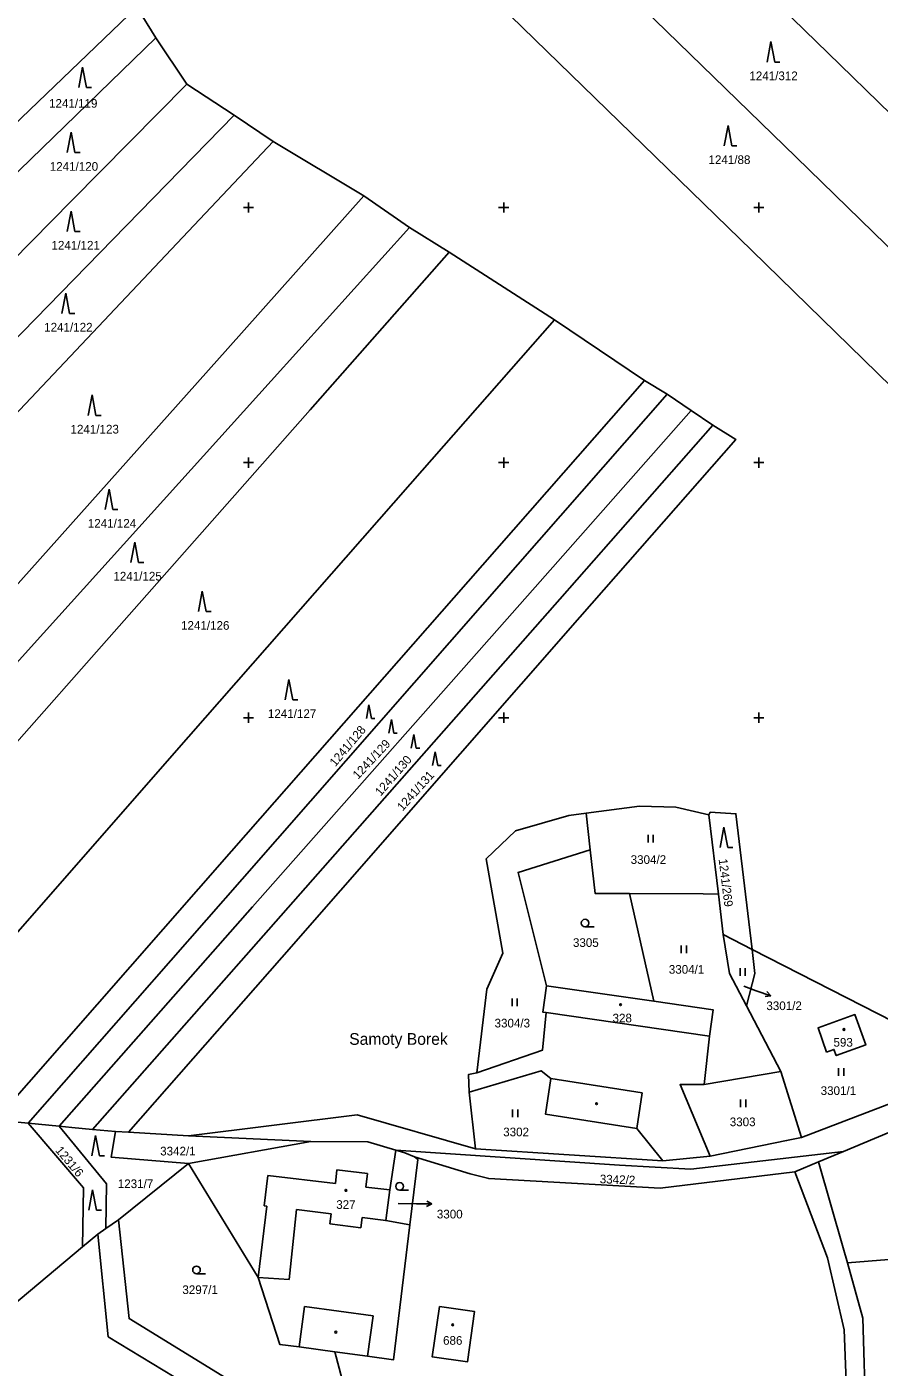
# Model space of a CAD drawing. Extents: x -776734 to -748832, y -1118122 to -976986.
# Drawn here: x -751693.5 to -751526.4, y -1115527.3 to -1115264.6 of the extents above; entities that cross this region are included whole.
import ezdxf

# ---------------------------------------------------------------- set-up
doc = ezdxf.new("R2010")
doc.units = 0
for name, color, linetype in [('KM_Hranice obce', 7, 'Continuous'), ('KM_Hranice parcel', 7, 'Continuous'), ('KM_Parcelní čísla', 7, 'Continuous'), ('KM_Pop  PČ popisy', 7, 'Continuous'), ('KM_Vnitřní kresba', 7, 'Continuous'), ('KM_Značky budov', 7, 'Continuous'), ('KM_Značky kultur', 7, 'Continuous'), ('Level 61 Křížky', 7, 'Continuous')]:
    doc.layers.add(name, color=color, linetype=linetype)

msp = doc.modelspace()

# ---------------------------------------------------------------- linework, layer by layer
at = {"layer": 'KM_Hranice obce'}
for p, q in [((-751557.93, -1115434.57), (-751559.8, -1115419.02)), ((-751557.93, -1115434.57), (-751559.8, -1115419.02)), ((-751556.98, -1115442.51), (-751557.93, -1115434.57)), ((-751556.98, -1115442.51), (-751557.93, -1115434.57)), ((-751556.98, -1115442.51), (-751551.33, -1115445.41)), ((-751556.98, -1115442.51), (-751551.33, -1115445.41)), ((-751551.33, -1115445.41), (-751506.08, -1115468.61)), ((-751551.33, -1115445.41), (-751506.08, -1115468.61)), ((-751606.8, -1115473.42), (-751605.51, -1115484.51)), ((-751606.8, -1115473.42), (-751605.51, -1115484.51)), ((-751661.75, -1115481.95), (-751628.73, -1115477.88)), ((-751661.75, -1115481.95), (-751628.73, -1115477.88)), ((-751628.73, -1115477.88), (-751605.51, -1115484.51)), ((-751628.73, -1115477.88), (-751605.51, -1115484.51)), ((-751676.07, -1115481.13), (-751673.54, -1115481.27)), ((-751676.07, -1115481.13), (-751673.54, -1115481.27)), ((-751661.75, -1115481.95), (-751673.54, -1115481.27)), ((-751661.75, -1115481.95), (-751673.54, -1115481.27)), ((-751675.5, -1115498.46), (-751661.76, -1115487.42)), ((-751675.5, -1115498.46), (-751661.76, -1115487.42)), ((-751677.97, -1115500.14), (-751675.5, -1115498.46)), ((-751677.97, -1115500.14), (-751675.5, -1115498.46)), ((-751682.56, -1115503.75), (-751679.54, -1115501.22)), ((-751682.56, -1115503.75), (-751679.54, -1115501.22)), ((-751679.54, -1115501.22), (-751677.97, -1115500.14)), ((-751679.54, -1115501.22), (-751677.97, -1115500.14))]:
    msp.add_line(p, q, dxfattribs=at)
for points in [[(-751559.8, -1115419.02), (-751566.3, -1115417.52), (-751573.42, -1115417.33), (-751583.84, -1115418.7)], [(-751559.8, -1115419.02), (-751566.3, -1115417.52), (-751573.42, -1115417.33), (-751583.84, -1115418.7)], [(-751605.29, -1115469.59), (-751603.3, -1115453.25), (-751600.16, -1115446.16), (-751603.44, -1115427.69), (-751597.72, -1115422.18), (-751587.26, -1115419.15), (-751583.84, -1115418.7)], [(-751605.29, -1115469.59), (-751603.3, -1115453.25), (-751600.16, -1115446.16), (-751603.44, -1115427.69), (-751597.72, -1115422.18), (-751587.26, -1115419.15), (-751583.84, -1115418.7)], [(-751605.29, -1115469.59), (-751606.9, -1115469.96), (-751606.8, -1115473.42)], [(-751605.29, -1115469.59), (-751606.9, -1115469.96), (-751606.8, -1115473.42)], [(-751676.07, -1115481.13), (-751676.95, -1115486.13), (-751661.76, -1115487.42)], [(-751676.07, -1115481.13), (-751676.95, -1115486.13), (-751661.76, -1115487.42)], [(-751704.37, -1115522.93), (-751696.38, -1115515.34), (-751682.56, -1115503.75)], [(-751704.37, -1115522.93), (-751696.38, -1115515.34), (-751682.56, -1115503.75)]]:
    msp.add_lwpolyline(points, dxfattribs=at)
at = {"layer": 'KM_Hranice parcel'}
for p, q in [((-751700.75, -1115288.37), (-751671.87, -1115260.75)), ((-751668.19, -1115266.74), (-751671.87, -1115260.75)), ((-751703.29, -1115300.77), (-751668.19, -1115266.74)), ((-751662.09, -1115275.81), (-751668.19, -1115266.74)), ((-751652.8, -1115281.88), (-751662.09, -1115275.81)), ((-751645.18, -1115287.07), (-751652.8, -1115281.88)), ((-751627.38, -1115297.73), (-751645.18, -1115287.07)), ((-751618.49, -1115303.91), (-751627.38, -1115297.73)), ((-751610.66, -1115308.78), (-751618.49, -1115303.91)), ((-751590.04, -1115321.99), (-751610.66, -1115308.78)), ((-751572.38, -1115333.92), (-751590.04, -1115321.99)), ((-751567.96, -1115336.59), (-751572.38, -1115333.92)), ((-751563.25, -1115339.79), (-751567.96, -1115336.59)), ((-751558.99, -1115342.67), (-751563.25, -1115339.79)), ((-751583.84, -1115418.7), (-751583.04, -1115425.93)), ((-751559.51, -1115418.55), (-751559.8, -1115419.02)), ((-751575.36, -1115434.48), (-751570.55, -1115455.6)), ((-751570.55, -1115455.6), (-751591.61, -1115452.56)), ((-751545.69, -1115469.37), (-751552.42, -1115456.49)), ((-751545.69, -1115469.37), (-751560.72, -1115471.93)), ((-751541.61, -1115482.29), (-751545.69, -1115469.37)), ((-751506.08, -1115468.61), (-751541.61, -1115482.29)), ((-751533.42, -1115485.03), (-751496.3, -1115469.51)), ((-751699.58, -1115478.87), (-751693.2, -1115479.48)), ((-751693.2, -1115479.48), (-751687.14, -1115480.07)), ((-751680.58, -1115480.7), (-751676.07, -1115481.13)), ((-751637.78, -1115483.06), (-751661.76, -1115487.42)), ((-751637.78, -1115483.06), (-751661.75, -1115481.95)), ((-751605.51, -1115484.51), (-751568.81, -1115486.87)), ((-751568.81, -1115486.87), (-751559.51, -1115485.93)), ((-751538.31, -1115487.08), (-751533.42, -1115485.03)), ((-751538.31, -1115487.08), (-751542.92, -1115489.01)), ((-751489.8, -1115503.52), (-751532.66, -1115506.86))]:
    msp.add_line(p, q, dxfattribs=at)
for points in [[(-751661.35, -1115148.11), (-751601.74, -1115206.16), (-751534.09, -1115272.02), (-751481.49, -1115323.24), (-751413.91, -1115389.05)], [(-751669.82, -1115166.34), (-751607.26, -1115227.27), (-751542.69, -1115290.14), (-751499.9, -1115331.82), (-751421.37, -1115408.28)], [(-751433.56, -1115423.29), (-751518.5, -1115340.49), (-751551.38, -1115308.44), (-751612.82, -1115248.55), (-751674.84, -1115188.09)], [(-751708.2, -1115322.53), (-751684.62, -1115298.64), (-751662.09, -1115275.81)], [(-751714.69, -1115345.27), (-751676.59, -1115306.24), (-751652.8, -1115281.88)], [(-751720.26, -1115366.54), (-751669.57, -1115312.88), (-751645.18, -1115287.07)], [(-751723.98, -1115405.96), (-751704.43, -1115384.05), (-751654.07, -1115327.64), (-751627.38, -1115297.73)], [(-751721.75, -1115418.48), (-751692.61, -1115386.14), (-751645.58, -1115333.96), (-751618.49, -1115303.91)], [(-751717.48, -1115429.77), (-751680.8, -1115388.23), (-751637.93, -1115339.66), (-751610.66, -1115308.78)], [(-751706.72, -1115455.03), (-751661.77, -1115403.78), (-751618.34, -1115354.25), (-751590.04, -1115321.99)], [(-751699.58, -1115478.87), (-751653.33, -1115426.16), (-751601.34, -1115366.91), (-751572.38, -1115333.92)], [(-751693.2, -1115479.48), (-751651.27, -1115431.64), (-751597.22, -1115369.98), (-751567.96, -1115336.59)], [(-751687.14, -1115480.07), (-751649.2, -1115437.11), (-751592.83, -1115373.29), (-751563.25, -1115339.79)], [(-751680.58, -1115480.7), (-751647.1, -1115442.69), (-751589.01, -1115376.75), (-751558.99, -1115342.67)], [(-751673.54, -1115481.27), (-751643.47, -1115446.98), (-751585.05, -1115380.33), (-751554.51, -1115345.5), (-751558.99, -1115342.67)], [(-751551.33, -1115445.41), (-751554.49, -1115418.82), (-751559.51, -1115418.55)], [(-751591.61, -1115452.56), (-751597.18, -1115430.33), (-751583.04, -1115425.93)], [(-751583.04, -1115425.93), (-751582.09, -1115434.45), (-751575.36, -1115434.48)], [(-751557.93, -1115434.57), (-751560.94, -1115434.55), (-751575.36, -1115434.48)], [(-751552.42, -1115456.49), (-751555.74, -1115450.14), (-751556.98, -1115442.51)], [(-751551.33, -1115445.41), (-751550.77, -1115450.16), (-751552.42, -1115456.49)], [(-751591.61, -1115452.56), (-751592.35, -1115457.71), (-751591.68, -1115457.81), (-751592.39, -1115465.15), (-751605.29, -1115469.59)], [(-751560.72, -1115471.93), (-751559.66, -1115462.42), (-751558.92, -1115457.27), (-751570.55, -1115455.6)], [(-751536.73, -1115465.54), (-751535.28, -1115465.03), (-751534.83, -1115466.23), (-751529.05, -1115464.14), (-751531.18, -1115458.19), (-751538.4, -1115460.79), (-751536.73, -1115465.54)], [(-751606.8, -1115473.42), (-751592.68, -1115469.2), (-751590.75, -1115470.74), (-751591.83, -1115477.7), (-751573.9, -1115480.5), (-751568.81, -1115486.87)], [(-751559.51, -1115485.93), (-751565.43, -1115471.91), (-751560.72, -1115471.93)], [(-751682.56, -1115503.75), (-751682.33, -1115492.15), (-751693.2, -1115479.48)], [(-751687.14, -1115480.07), (-751684.64, -1115480.31), (-751680.58, -1115480.7)], [(-751677.97, -1115500.14), (-751677.83, -1115491.36), (-751687.14, -1115480.07)], [(-751621.12, -1115484.77), (-751626.63, -1115483.14), (-751637.78, -1115483.06)], [(-751559.51, -1115485.93), (-751544.55, -1115482.89), (-751541.61, -1115482.29)], [(-751618.4, -1115499.39), (-751623.12, -1115498.57), (-751622.32, -1115492.56), (-751621.12, -1115484.77)], [(-751617.46, -1115486.07), (-751619.36, -1115485.29), (-751621.12, -1115484.77)], [(-751533.42, -1115485.03), (-751563.32, -1115488.5), (-751577.34, -1115487.74), (-751621.12, -1115484.77)], [(-751618.4, -1115499.39), (-751616.86, -1115486.58), (-751617.46, -1115486.07)], [(-751542.92, -1115489.01), (-751569.33, -1115492.21), (-751602.93, -1115490.35), (-751606.57, -1115489.39), (-751617.46, -1115486.07)], [(-751661.76, -1115487.42), (-751648.15, -1115509.72), (-751643.88, -1115522.84), (-751640.11, -1115523.35), (-751633.12, -1115524.3)], [(-751551.51, -1115599.11), (-751548.99, -1115593.41), (-751538.03, -1115566.91), (-751532.55, -1115538.63), (-751533.28, -1115519.99), (-751536.54, -1115505.91), (-751542.92, -1115489.01)], [(-751532.66, -1115506.86), (-751533.48, -1115503.93), (-751538.31, -1115487.08)], [(-751675.5, -1115498.46), (-751673.41, -1115517.8), (-751631.48, -1115543.6)], [(-751633.12, -1115524.3), (-751626.68, -1115525.16), (-751621.58, -1115525.85), (-751618.4, -1115499.39)], [(-751632.22, -1115548.8), (-751677.53, -1115521.34), (-751679.54, -1115501.22)], [(-751534.57, -1115567.55), (-751529.01, -1115537.55), (-751529.62, -1115517.73), (-751532.66, -1115506.86)], [(-751612.57, -1115515.42), (-751605.71, -1115516.41), (-751607.1, -1115526.29), (-751614, -1115525.31), (-751612.57, -1115515.42)], [(-751631.48, -1115543.6), (-751629.88, -1115536.37), (-751633.12, -1115524.3)]]:
    msp.add_lwpolyline(points, dxfattribs=at)
at = {"layer": 'KM_Pop  PČ popisy'}
for p, q in [((-751552.96, -1115452.65), (-751550.52, -1115453.52)), ((-751550.52, -1115453.52), (-751547.683, -1115454.497)), ((-751547.683, -1115454.497), (-751548.792, -1115454.644)), ((-751547.683, -1115454.497), (-751548.466, -1115453.698)), ((-751620.71, -1115495.22), (-751617.1, -1115495.27)), ((-751617.1, -1115495.27), (-751614.099, -1115495.322)), ((-751614.099, -1115495.322), (-751615.11, -1115495.806)), ((-751614.099, -1115495.322), (-751615.092, -1115494.804))]:
    msp.add_line(p, q, dxfattribs=at)
at = {"layer": 'KM_Vnitřní kresba'}
for p, q in [((-751591.68, -1115457.81), (-751559.66, -1115462.42)), ((-751590.75, -1115470.74), (-751572.84, -1115473.52)), ((-751572.84, -1115473.52), (-751573.9, -1115480.5)), ((-751632.67, -1115488.66), (-751632.98, -1115491.3)), ((-751626.71, -1115489.36), (-751632.67, -1115488.66)), ((-751646.21, -1115489.74), (-751646.95, -1115495.69)), ((-751632.98, -1115491.3), (-751646.21, -1115489.74)), ((-751627.02, -1115492), (-751626.71, -1115489.36)), ((-751622.32, -1115492.56), (-751627.02, -1115492)), ((-751646.4, -1115495.76), (-751648.15, -1115509.72)), ((-751646.95, -1115495.69), (-751646.4, -1115495.76)), ((-751642.07, -1115510.15), (-751640.63, -1115496.42)), ((-751640.63, -1115496.42), (-751633.82, -1115497.25)), ((-751633.82, -1115497.25), (-751634.06, -1115499.24)), ((-751634.06, -1115499.24), (-751628, -1115499.98)), ((-751628, -1115499.98), (-751627.76, -1115498)), ((-751627.76, -1115498), (-751623.12, -1115498.57)), ((-751648.15, -1115509.72), (-751642.07, -1115510.15)), ((-751640.11, -1115523.35), (-751639.04, -1115515.42)), ((-751639.04, -1115515.42), (-751625.61, -1115517.24)), ((-751625.61, -1115517.24), (-751626.68, -1115525.16))]:
    msp.add_line(p, q, dxfattribs=at)
at = {"layer": 'KM_Značky budov'}
for centre in [(-751577.0868, -1115456.2592), (-751533.3268, -1115461.1292), (-751581.7968, -1115475.6592), (-751630.9168, -1115492.6592), (-751632.9068, -1115520.4592), (-751610.0068, -1115519.0092)]:
    msp.add_circle(centre, 0.175, dxfattribs=at)
at = {"layer": 'KM_Značky kultur'}
for p, q in [((-751547.62, -1115267.49), (-751548.37, -1115271.49)), ((-751546.87, -1115271.49), (-751547.62, -1115267.49)), ((-751682.53, -1115272.47), (-751683.28, -1115276.47)), ((-751681.78, -1115276.47), (-751682.53, -1115272.47)), ((-751546.87, -1115271.49), (-751545.874, -1115271.49)), ((-751681.78, -1115276.47), (-751680.784, -1115276.47)), ((-751556.03, -1115283.93), (-751556.78, -1115287.93)), ((-751555.28, -1115287.93), (-751556.03, -1115283.93)), ((-751684.77, -1115285.25), (-751685.52, -1115289.25)), ((-751684.02, -1115289.25), (-751684.77, -1115285.25)), ((-751684.02, -1115289.25), (-751683.024, -1115289.25)), ((-751555.28, -1115287.93), (-751554.284, -1115287.93)), ((-751684.77, -1115300.7), (-751685.52, -1115304.7)), ((-751684.02, -1115304.7), (-751684.77, -1115300.7)), ((-751684.02, -1115304.7), (-751683.024, -1115304.7)), ((-751685.82, -1115316.76), (-751686.57, -1115320.76)), ((-751685.07, -1115320.76), (-751685.82, -1115316.76)), ((-751685.07, -1115320.76), (-751684.074, -1115320.76)), ((-751680.65, -1115336.75), (-751681.4, -1115340.75)), ((-751679.9, -1115340.75), (-751680.65, -1115336.75)), ((-751679.9, -1115340.75), (-751678.904, -1115340.75)), ((-751677.34, -1115355.21), (-751678.09, -1115359.21)), ((-751676.59, -1115359.21), (-751677.34, -1115355.21)), ((-751676.59, -1115359.21), (-751675.594, -1115359.21)), ((-751672.29, -1115365.57), (-751673.04, -1115369.57)), ((-751671.54, -1115369.57), (-751672.29, -1115365.57)), ((-751671.54, -1115369.57), (-751670.544, -1115369.57)), ((-751659.07, -1115375.22), (-751659.82, -1115379.22)), ((-751658.32, -1115379.22), (-751659.07, -1115375.22)), ((-751658.32, -1115379.22), (-751657.324, -1115379.22)), ((-751642.08, -1115392.51), (-751642.83, -1115396.51)), ((-751641.33, -1115396.51), (-751642.08, -1115392.51)), ((-751641.33, -1115396.51), (-751640.334, -1115396.51)), ((-751626.41, -1115397.51), (-751626.912, -1115400.19)), ((-751625.908, -1115400.19), (-751626.41, -1115397.51)), ((-751625.908, -1115400.19), (-751625.24, -1115400.19)), ((-751622.02, -1115400.34), (-751622.522, -1115403.02)), ((-751621.518, -1115403.02), (-751622.02, -1115400.34)), ((-751621.518, -1115403.02), (-751620.85, -1115403.02)), ((-751617.63, -1115403.27), (-751618.132, -1115405.95)), ((-751617.128, -1115405.95), (-751617.63, -1115403.27)), ((-751617.128, -1115405.95), (-751616.46, -1115405.95)), ((-751613.43, -1115406.69), (-751613.932, -1115409.37)), ((-751612.928, -1115409.37), (-751613.43, -1115406.69)), ((-751612.928, -1115409.37), (-751612.26, -1115409.37)), ((-751571.681, -1115424.47), (-751571.681, -1115422.97)), ((-751570.68, -1115424.47), (-751570.68, -1115422.97)), ((-751556.84, -1115421.45), (-751557.59, -1115425.45)), ((-751556.09, -1115425.45), (-751556.84, -1115421.45)), ((-751556.09, -1115425.45), (-751555.094, -1115425.45)), ((-751584.043, -1115441.02), (-751582.293, -1115441.02)), ((-751565.201, -1115446.19), (-751565.201, -1115444.69)), ((-751564.2, -1115446.19), (-751564.2, -1115444.69)), ((-751553.671, -1115450.63), (-751553.671, -1115449.13)), ((-751552.67, -1115450.63), (-751552.67, -1115449.13)), ((-751598.371, -1115456.52), (-751598.371, -1115455.02)), ((-751597.37, -1115456.52), (-751597.37, -1115455.02)), ((-751534.361, -1115470.21), (-751534.361, -1115468.71)), ((-751533.36, -1115470.21), (-751533.36, -1115468.71)), ((-751553.571, -1115476.34), (-751553.571, -1115474.84)), ((-751552.57, -1115476.34), (-751552.57, -1115474.84)), ((-751598.251, -1115478.29), (-751598.251, -1115476.79)), ((-751597.25, -1115478.29), (-751597.25, -1115476.79)), ((-751679.98, -1115481.88), (-751680.73, -1115485.88)), ((-751679.23, -1115485.88), (-751679.98, -1115481.88)), ((-751679.23, -1115485.88), (-751678.234, -1115485.88)), ((-751680.57, -1115492.56), (-751681.32, -1115496.56)), ((-751679.82, -1115496.56), (-751680.57, -1115492.56)), ((-751620.413, -1115492.62), (-751618.663, -1115492.62)), ((-751679.82, -1115496.56), (-751678.824, -1115496.56)), ((-751660.203, -1115508.99), (-751658.453, -1115508.99))]:
    msp.add_line(p, q, dxfattribs=at)
for centre in [(-751584.0429, -1115440.2698), (-751620.4129, -1115491.8698), (-751660.2029, -1115508.2398)]:
    msp.add_circle(centre, 0.75, dxfattribs=at)
at = {"layer": 'Level 61 Křížky'}
for p, q in [((-751651, -1115300), (-751649, -1115300)), ((-751650, -1115300), (-751650, -1115299)), ((-751650, -1115301), (-751650, -1115300)), ((-751601, -1115300), (-751599, -1115300)), ((-751600, -1115300), (-751600, -1115299)), ((-751600, -1115301), (-751600, -1115300)), ((-751551, -1115300), (-751549, -1115300)), ((-751550, -1115300), (-751550, -1115299)), ((-751550, -1115301), (-751550, -1115300)), ((-751650, -1115350), (-751650, -1115349)), ((-751600, -1115350), (-751600, -1115349)), ((-751550, -1115350), (-751550, -1115349)), ((-751651, -1115350), (-751649, -1115350)), ((-751650, -1115351), (-751650, -1115350)), ((-751601, -1115350), (-751599, -1115350)), ((-751600, -1115351), (-751600, -1115350)), ((-751551, -1115350), (-751549, -1115350)), ((-751550, -1115351), (-751550, -1115350)), ((-751650, -1115400), (-751650, -1115399)), ((-751600, -1115400), (-751600, -1115399)), ((-751550, -1115400), (-751550, -1115399)), ((-751651, -1115400), (-751649, -1115400)), ((-751650, -1115401), (-751650, -1115400)), ((-751601, -1115400), (-751599, -1115400)), ((-751600, -1115401), (-751600, -1115400)), ((-751551, -1115400), (-751549, -1115400)), ((-751550, -1115401), (-751550, -1115400))]:
    msp.add_line(p, q, dxfattribs=at)

# ---------------------------------------------------------------- texts
at = {"layer": 'KM_Parcelní čísla'}
for s, p in [('1241/312', (-751551.86, -1115275.04)), ('1241/119', (-751689.1, -1115280.44)), ('1241/120', (-751688.96, -1115292.8)), ('1241/88', (-751559.87, -1115291.48)), ('1241/121', (-751688.62, -1115308.25)), ('1241/122', (-751690.05, -1115324.31)), ('1241/123', (-751684.89, -1115344.3)), ('1241/124', (-751681.5, -1115362.76)), ('1241/125', (-751676.49, -1115373.12)), ('1241/126', (-751663.23, -1115382.77)), ('1241/127', (-751646.21, -1115400.06)), ('3304/2', (-751575.12, -1115428.67)), ('3305', (-751586.43, -1115444.94)), ('3304/1', (-751567.64, -1115450.19)), ('3301/2', (-751548.527, -1115457.32)), ('3304/3', (-751601.79, -1115460.72)), ('328', (-751578.67, -1115459.73)), ('593', (-751535.375, -1115464.49)), ('3301/1', (-751537.887, -1115473.96)), ('3303', (-751555.7, -1115480.08)), ('3302', (-751600.1, -1115482.06)), ('3342/1', (-751667.32, -1115485.81)), ('1231/7', (-751675.63, -1115492.21)), ('327', (-751632.82, -1115496.29)), ('3300', (-751613.1, -1115498.158)), ('3297/1', (-751662.97, -1115512.98)), ('686', (-751611.885, -1115522.92))]:
    msp.add_text(s, height=1.7, dxfattribs=at).set_placement(p)
for s, rotation, p in [('1241/128', 50, (-751632.988, -1115409.716)), ('1241/129', 47, (-751628.528, -1115412.189)), ('1241/130', 49, (-751624.108, -1115415.487)), ('1241/131', 48, (-751619.828, -1115418.428)), ('1241/269', 277, (-751557.883, -1115427.753)), ('1231/6', 310, (-751687.961, -1115484.876)), ('3342/2', 358, (-751581.199, -1115491.259))]:
    msp.add_text(s, height=1.7, rotation=rotation, dxfattribs=at).set_placement(p)
at = {"layer": 'KM_Pop  PČ popisy'}
msp.add_text('Samoty Borek', height=2.299998, dxfattribs=at).set_placement((-751630.279, -1115464.127))

doc.saveas('drawing.dxf')
